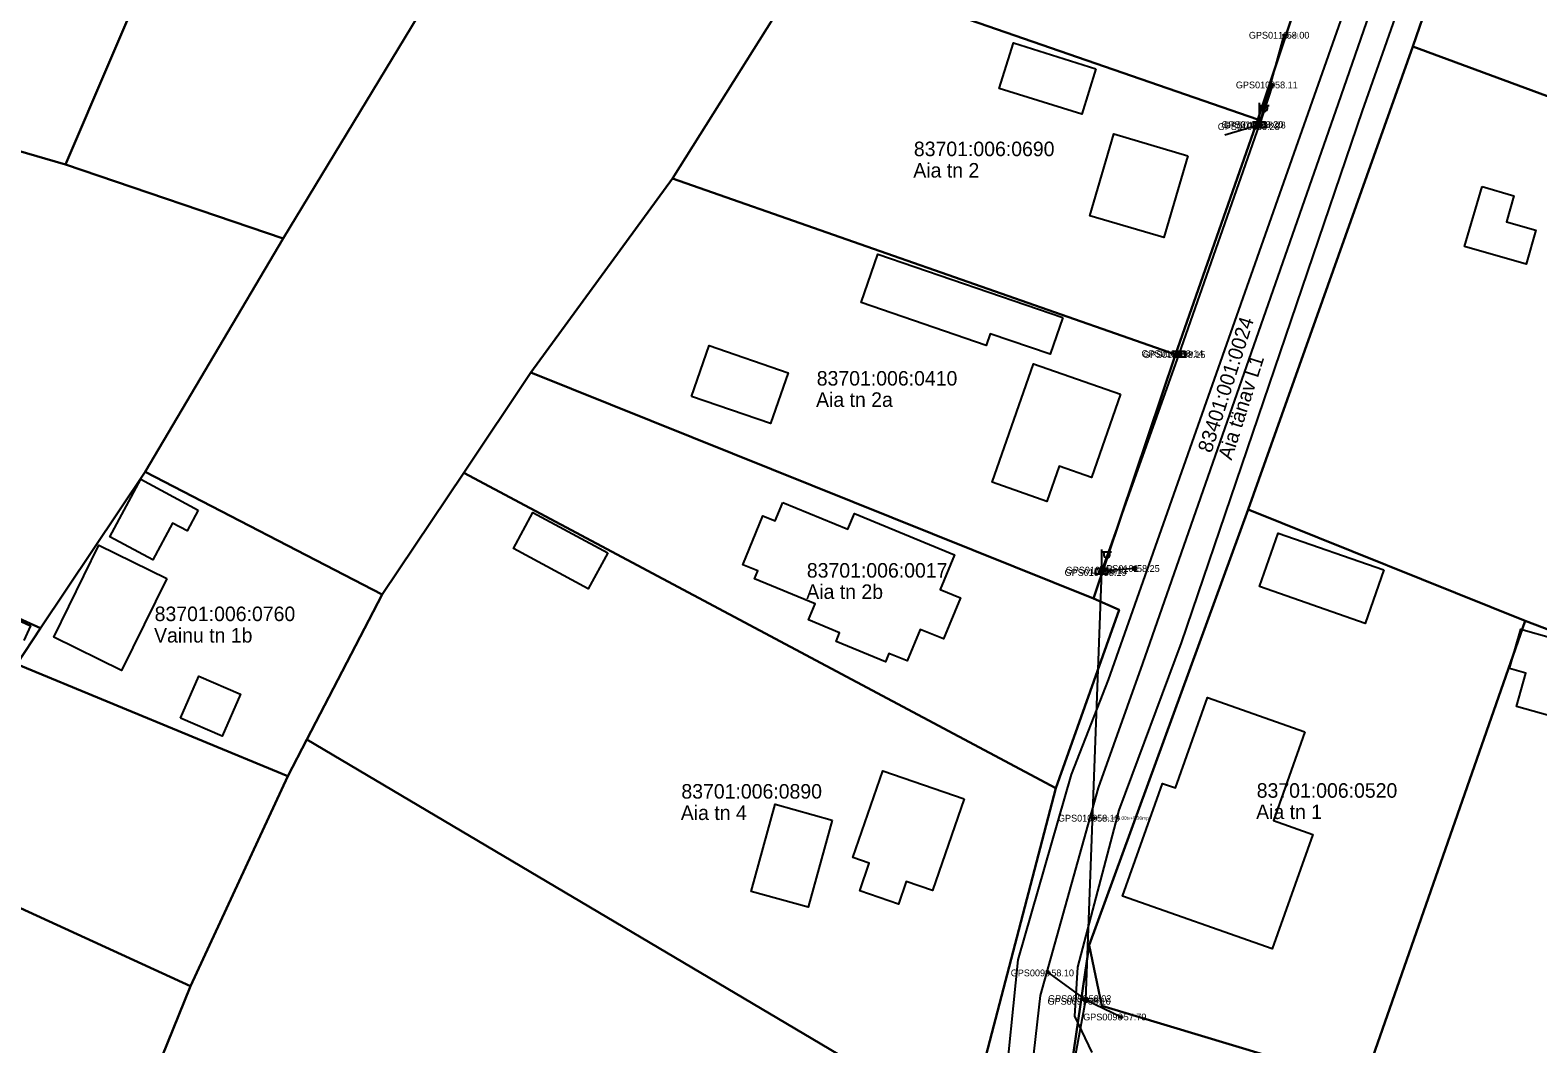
# Model space of a CAD drawing. Extents: x 580119 to 583377, y 6518915 to 6520820.
# Drawn here: x 581712.7 to 581868.2, y 6519587.7 to 6519692.3 of the extents above; entities that cross this region are included whole.
import ezdxf

# ---------------------------------------------------------------- set-up
doc = ezdxf.new("R2010")
doc.units = 0
for name, color, linetype in [('ELRAJATISMP', 7, 'Continuous'), ('Hoone Elu- või ühiskondlik hoone', 7, 'Continuous'), ('Hoone Kõrval- või tootmishoone', 7, 'Continuous'), ('Kõrgrajatis Torn', 7, 'Continuous'), ('L_AADRESS', 7, 'Continuous'), ('MAAMUDEL', 7, 'Continuous'), ('MOOTKORG-EH2000', 7, 'Continuous'), ('MOOTMPUNKT', 7, 'Continuous'), ('MOOTNR', 7, 'Continuous'), ('MPOHULIIN', 7, 'Continuous'), ('PIIR', 7, 'Continuous'), ('POST', 7, 'Continuous'), ('Rippe kõrgus', 7, 'Continuous'), ('SIOHULIIN', 7, 'Continuous'), ('Tee Liiklusala', 7, 'Continuous'), ('Tee Tänav Püsikate', 7, 'Continuous'), ('TUNNUS', 7, 'Continuous')]:
    doc.layers.add(name, color=color, linetype=linetype)

msp = doc.modelspace()

# ---------------------------------------------------------------- linework, layer by layer
at = {"layer": 'ELRAJATISMP'}
for p, q in [((581839.35, 6519682.81), (581839.35, 6519682.22)), ((581839.62, 6519682.81), (581839.62, 6519682.22)), ((581831.08, 6519659.14), (581831.08, 6519658.55)), ((581831.35, 6519659.14), (581831.35, 6519658.55)), ((581823.11, 6519636.73), (581823.11, 6519636.13)), ((581823.38, 6519636.73), (581823.38, 6519636.13))]:
    msp.add_line(p, q, dxfattribs=at)
for points in [[(581838.89, 6519682.81), (581840.08, 6519682.81), (581840.08, 6519682.22), (581838.89, 6519682.22)], [(581830.62, 6519659.14), (581831.82, 6519659.14), (581831.82, 6519658.55), (581830.62, 6519658.55)], [(581822.64, 6519636.73), (581823.84, 6519636.73), (581823.84, 6519636.13), (581822.64, 6519636.13)]]:
    msp.add_lwpolyline(points, close=True, dxfattribs=at)
at = {"layer": 'Hoone Elu- või ühiskondlik hoone'}
for points in [[(581832.13, 6519679.33), (581829.64, 6519670.88), (581822, 6519673.13), (581824.48, 6519681.58)], [(581825.18, 6519654.7), (581822.18, 6519646.11), (581818.85, 6519647.27), (581817.58, 6519643.64), (581811.92, 6519645.62), (581816.19, 6519657.84)], [(581790.35, 6519643.55), (581797.06, 6519640.79), (581797.72, 6519642.39), (581808.05, 6519638.13), (581806.58, 6519634.57), (581808.67, 6519633.7), (581806.91, 6519629.45), (581804.5, 6519630.44), (581803.15, 6519627.18), (581801.28, 6519627.95), (581800.93, 6519627.1), (581795.84, 6519629.2), (581796.2, 6519630.08), (581792.98, 6519631.41), (581793.67, 6519633.08), (581787.41, 6519635.66), (581787.75, 6519636.47), (581786.2, 6519637.11), (581788.28, 6519642.16), (581789.56, 6519641.64)], [(581726.79, 6519635.7), (581722.14, 6519626.21), (581715.16, 6519629.63), (581719.8, 6519639.12)], [(581844.19, 6519619.86), (581840.95, 6519610.7), (581845, 6519609.27), (581840.82, 6519597.45), (581825.39, 6519602.91), (581829.5, 6519614.54), (581830.83, 6519614.07), (581834.13, 6519623.42)], [(581809.05, 6519612.95), (581805.79, 6519603.5), (581803.08, 6519604.43), (581802.26, 6519602.07), (581798.27, 6519603.45), (581799.26, 6519606.31), (581797.56, 6519606.9), (581800.65, 6519615.84)]]:
    msp.add_lwpolyline(points, close=True, dxfattribs=at)
at = {"layer": 'Hoone Kõrval- või tootmishoone'}
for points in [[(581822.64, 6519688.29), (581821.18, 6519683.61), (581812.65, 6519686.27), (581814.12, 6519690.96)], [(581862.46, 6519676.16), (581865.75, 6519675.2), (581864.97, 6519672.51), (581868.02, 6519671.63), (581867, 6519668.12), (581860.66, 6519669.96)], [(581819.22, 6519662.64), (581817.91, 6519658.83), (581811.73, 6519660.94), (581811.32, 6519659.75), (581798.43, 6519664.17), (581800.14, 6519669.17)], [(581780.91, 6519654.46), (581782.73, 6519659.74), (581790.89, 6519656.93), (581789.08, 6519651.67)], [(581730.04, 6519642.75), (581728.89, 6519640.6), (581727.38, 6519641.41), (581725.36, 6519637.63), (581720.94, 6519639.99), (581724.11, 6519645.93)], [(581772.28, 6519638.33), (581770.27, 6519634.61), (581762.57, 6519638.77), (581764.57, 6519642.49)], [(581852.32, 6519636.58), (581850.39, 6519631.05), (581839.52, 6519634.86), (581841.44, 6519640.38)], [(581873.28, 6519628.52), (581871.16, 6519621.03), (581866.03, 6519622.48), (581866.99, 6519625.92), (581865.3, 6519626.39), (581866.45, 6519630.46)], [(581728.23, 6519621.27), (581730.12, 6519625.6), (581734.39, 6519623.74), (581732.5, 6519619.41)], [(581795.42, 6519610.76), (581792.95, 6519601.77), (581787.07, 6519603.39), (581789.54, 6519612.38)]]:
    msp.add_lwpolyline(points, close=True, dxfattribs=at)
at = {"layer": 'Kõrgrajatis Torn'}
msp.add_line((581800.16, 6519634.08), (581800.16, 6519634.08), dxfattribs=at)
at = {"layer": 'MOOTMPUNKT'}
for centre in [(581842.05, 6519691.76), (581840.85, 6519686.63), (581839.36, 6519682.54), (581839.61, 6519682.49), (581838.98, 6519682.33), (581831.11, 6519658.9), (581831.33, 6519658.79), (581823.18, 6519636.31), (581823.3, 6519636.55), (581826.61, 6519636.72), (581822.5, 6519610.95), (581817.77, 6519594.98), (581821.62, 6519592.33), (581821.56, 6519592.05), (581825.24, 6519590.43)]:
    msp.add_circle(centre, 0.1, dxfattribs=at)
at = {"layer": 'MPOHULIIN'}
for p, q in [((581839.49, 6519682.52), (581835.94, 6519681.44)), ((581821.59, 6519592.19), (581817.77, 6519594.98))]:
    msp.add_line(p, q, dxfattribs=at)
msp.add_lwpolyline([(581818.06, 6519573.09), (581821.59, 6519592.19), (581823.24, 6519636.43), (581831.22, 6519658.85), (581839.49, 6519682.52)], dxfattribs=at)
at = {"layer": 'PIIR'}
for points in [[(581757.43, 6519646.61), (581749.03, 6519634.03), (581724.56, 6519646.71), (581738.8, 6519670.79), (581758.6, 6519703.51), (581759.12, 6519735.22), (581818.63, 6519745.83), (581799.14, 6519713.16), (581792.88, 6519699.16), (581778.97, 6519676.98), (581764.34, 6519656.94)], [(581862.7, 6519735.58), (581862.95, 6519745.89), (581876.19, 6519740.16), (581863.74, 6519715.07), (581855.33, 6519690.59), (581838.33, 6519642.8), (581821.94, 6519597.83), (581818.32, 6519573.11), (581803.96, 6519517.1), (581795.63, 6519521.82), (581799.07, 6519533.63), (581809.3, 6519578.74), (581818.49, 6519614.04), (581825.04, 6519632.45), (581822.37, 6519633.64), (581830.85, 6519658.81), (581839.33, 6519683.07), (581850.1, 6519715.45), (581851.38, 6519719.23), (581853.38, 6519718.73)], [(581739.49, 6519732.55), (581759.12, 6519735.22), (581758.6, 6519703.51), (581738.8, 6519670.79), (581716.34, 6519678.43)], [(581688.69, 6519688.3), (581707.53, 6519728.73), (581739.49, 6519732.55), (581716.34, 6519678.43), (581701.05, 6519682.87)], [(581828.64, 6519722.33), (581850.1, 6519715.45), (581839.33, 6519683.07), (581792.88, 6519699.16), (581799.14, 6519713.16), (581823.87, 6519707.4)], [(581863.74, 6519715.07), (581928.38, 6519692.46), (581916.9, 6519667.86), (581855.33, 6519690.59)], [(581792.88, 6519699.16), (581839.33, 6519683.07), (581830.85, 6519658.81), (581778.97, 6519676.98)], [(581838.33, 6519642.8), (581855.33, 6519690.59), (581916.9, 6519667.86), (581900.52, 6519618.54), (581866.9, 6519631.31)], [(581688.69, 6519688.3), (581701.05, 6519682.87), (581716.34, 6519678.43), (581738.8, 6519670.79), (581724.56, 6519646.71), (581713.76, 6519630.56), (581670.29, 6519650.23)], [(581778.97, 6519676.98), (581830.85, 6519658.81), (581822.37, 6519633.64), (581764.34, 6519656.94)], [(581764.34, 6519656.94), (581822.37, 6519633.64), (581825.04, 6519632.45), (581818.49, 6519614.04), (581757.43, 6519646.61)], [(581668.3, 6519646.83), (581711.33, 6519626.84), (581739.28, 6519615.28), (581729.24, 6519593.6), (581659, 6519625.86)], [(581713.76, 6519630.56), (581724.56, 6519646.71), (581749.03, 6519634.03), (581741.24, 6519619.07), (581739.28, 6519615.28), (581711.33, 6519626.84)], [(581749.03, 6519634.03), (581757.43, 6519646.61), (581818.49, 6519614.04), (581809.3, 6519578.74), (581741.24, 6519619.07)], [(581821.94, 6519597.83), (581838.33, 6519642.8), (581866.9, 6519631.31), (581850.19, 6519583.45), (581823.24, 6519591.57)], [(581866.9, 6519631.31), (581900.52, 6519618.54), (581885.44, 6519571.27), (581850.19, 6519583.45)], [(581659, 6519625.86), (581729.24, 6519593.6), (581723.33, 6519578.99), (581720.29, 6519572.35), (581648.38, 6519603.83)], [(581729.24, 6519593.6), (581739.28, 6519615.28), (581741.24, 6519619.07), (581809.3, 6519578.74), (581799.07, 6519533.63), (581723.33, 6519578.99)]]:
    msp.add_lwpolyline(points, close=True, dxfattribs=at)
for points in [[(581670.29, 6519650.23), (581713.76, 6519630.56), (581711.33, 6519626.84)], [(582024.21, 6519522.16), (581981.75, 6519531.22), (581960, 6519534.06), (581897.06, 6519551.32), (581879.93, 6519555.87), (581849.15, 6519564.27), (581818.32, 6519573.11), (581821.94, 6519597.83), (581823.24, 6519591.57), (581850.19, 6519583.45), (581885.44, 6519571.27), (581892.2, 6519569.11), (581957.5, 6519553.49), (581986.35, 6519543.04), (582028.98, 6519534.21)]]:
    msp.add_lwpolyline(points, dxfattribs=at)
at = {"layer": 'POST'}
for p, q in [((581839.49, 6519682.77), (581839.49, 6519684.77)), ((581839.49, 6519684.52), (581840.49, 6519684.52)), ((581839.71, 6519684.2), (581839.71, 6519684.52)), ((581840.33, 6519684.2), (581840.33, 6519684.52)), ((581839.49, 6519682.52), (581839.49, 6519682.52)), ((581823.24, 6519636.68), (581823.24, 6519638.68)), ((581823.24, 6519638.43), (581824.24, 6519638.43)), ((581823.47, 6519638.11), (581823.47, 6519638.43)), ((581824.08, 6519638.11), (581824.08, 6519638.43)), ((581823.24, 6519636.43), (581823.24, 6519636.43))]:
    msp.add_line(p, q, dxfattribs=at)
for points in [[(581840.85, 6519686.63), (581839.49, 6519682.52)], [(581826.61, 6519636.72), (581823.24, 6519636.43)], [(581821.59, 6519592.19), (581825.24, 6519590.43)]]:
    msp.add_lwpolyline(points, dxfattribs=at)
for centre, radius in [((581840.85, 6519686.63), 0.125), ((581840.85, 6519686.63), 0.105), ((581840.85, 6519686.63), 0.0851), ((581840.85, 6519686.63), 0.0651), ((581840.85, 6519686.63), 0.0451), ((581840.85, 6519686.63), 0.0251), ((581840.85, 6519686.63), 0.00511), ((581839.49, 6519682.52), 0.25), ((581831.22, 6519658.85), 0.25), ((581823.24, 6519636.43), 0.25), ((581826.61, 6519636.72), 0.2), ((581821.59, 6519592.19), 0.25), ((581825.24, 6519590.43), 0.125), ((581825.24, 6519590.43), 0.105), ((581825.24, 6519590.43), 0.0851), ((581825.24, 6519590.43), 0.0651), ((581825.24, 6519590.43), 0.0451), ((581825.24, 6519590.43), 0.0251), ((581825.24, 6519590.43), 0.00511)]:
    msp.add_circle(centre, radius, dxfattribs=at)
for centre in [(581840.02, 6519684.2), (581823.77, 6519638.11)]:
    msp.add_arc(centre, 0.306, 180, 0, dxfattribs=at)
at = {"layer": 'SIOHULIIN'}
msp.add_lwpolyline([(581818.06, 6519573.09), (581821.59, 6519592.19), (581823.24, 6519636.43), (581831.22, 6519658.85), (581839.49, 6519682.52), (581842.05, 6519691.76)], dxfattribs=at)
at = {"layer": 'Tee Liiklusala'}
for points in [[(581813.14, 6519581.73), (581814.61, 6519596.33), (581820.11, 6519615.45), (581823.93, 6519625.23), (581847.48, 6519692.07), (581860.77, 6519729.7), (581865.29, 6519740.67), (581864.58, 6519744.64), (581863.32, 6519746.33), (581841.1, 6519747.22), (581827.65, 6519749.65), (581814.59, 6519754.01), (581808.57, 6519747.53), (581803.69, 6519744.78), (581798.27, 6519743.48), (581714.06, 6519731.24), (581710.97, 6519730.47)], [(581870.3, 6519738.5), (581861.67, 6519716.89), (581850.08, 6519683.97), (581831.43, 6519629.06), (581825.01, 6519611.78), (581820.73, 6519595.56), (581820.42, 6519590.52), (581822.21, 6519586.77)], [(581670.46, 6519650.39), (581712.76, 6519630.82), (581712.05, 6519629.28)]]:
    msp.add_lwpolyline(points, dxfattribs=at)
at = {"layer": 'Tee Tänav Püsikate'}
msp.add_lwpolyline([(581868.7, 6519747.53), (581862.94, 6519728.96), (581847.63, 6519684.73), (581827.45, 6519626.92), (581822.87, 6519614.07), (581816.9, 6519592.66), (581815.57, 6519581.17)], dxfattribs=at)

# ---------------------------------------------------------------- texts
at = {"layer": 'L_AADRESS'}
for s, p in [('Aia tn 2', (581803.8, 6519677.07)), ('Aia tn 2a', (581793.77, 6519653.4)), ('Aia tn 2b', (581792.76, 6519633.58)), ('Vainu tn 1b', (581725.49, 6519629.08)), ('Aia tn 4', (581779.82, 6519610.76)), ('Aia tn 1', (581839.16, 6519610.86))]:
    msp.add_text(s, height=1.5, dxfattribs=at).set_placement(p)
msp.add_text('Aia tänav L1', height=1.5, rotation=72.3139, dxfattribs=at).set_placement((581836.62, 6519647.83))
at = {"layer": 'MAAMUDEL'}
for s, p in [(' si_ohl', (581842.05, 6519691.58)), (' kaabel', (581831.11, 6519658.73)), (' kaabel', (581823.18, 6519636.13)), (' kaabel', (581823.3, 6519636.37)), (' kaabel', (581821.62, 6519592.16)), (' kaabel', (581821.56, 6519591.87))]:
    msp.add_text(s, height=0.35, dxfattribs=at).set_placement(p)
at = {"layer": 'MOOTKORG-EH2000'}
for s, p in [(' 58.00', (581842.05, 6519691.41)), (' 58.11', (581840.85, 6519686.28)), (' 58.28', (581838.98, 6519681.98)), (' 58.20', (581839.36, 6519682.19)), (' 58.28', (581839.61, 6519682.14)), (' 58.14', (581831.11, 6519658.55)), (' 58.15', (581831.33, 6519658.44)), (' 58.19', (581823.18, 6519635.96)), (' 58.12', (581823.3, 6519636.2)), (' 58.25', (581826.61, 6519636.37)), (' 58.19', (581822.5, 6519610.6)), (' 58.10', (581817.77, 6519594.63)), (' 58.10', (581821.56, 6519591.7)), (' 58.02', (581821.62, 6519591.98)), (' 57.79', (581825.24, 6519590.08))]:
    msp.add_text(s, height=0.7, dxfattribs=at).set_placement(p)
at = {"layer": 'MOOTNR'}
for s, p in [('GPS0110 ', (581838.41, 6519691.41)), ('GPS0109 ', (581837.07, 6519686.28)), ('GPS0108 ', (581835.2, 6519681.98)), ('GPS0107 ', (581835.58, 6519682.19)), ('GPS0106 ', (581835.83, 6519682.14)), ('GPS0105 ', (581827.33, 6519658.55)), ('GPS0104 ', (581827.48, 6519658.44)), ('GPS0103 ', (581819.4, 6519635.96)), ('GPS0102 ', (581819.52, 6519636.2)), ('GPS0101 ', (581822.97, 6519636.37)), ('GPS0100 ', (581818.72, 6519610.6)), ('GPS0099 ', (581813.85, 6519594.63)), ('GPS0097 ', (581817.64, 6519591.7)), ('GPS0098 ', (581817.7, 6519591.98)), ('GPS0096 ', (581821.32, 6519590.08))]:
    msp.add_text(s, height=0.7, dxfattribs=at).set_placement(p)
at = {"layer": 'Rippe kõrgus'}
msp.add_text(' el_mp_ohl6.00tv+0.20mp', height=0.35, dxfattribs=at).set_placement((581822.5, 6519610.78))
at = {"layer": 'TUNNUS'}
for s, p in [('83701:006:0690', (581803.86, 6519679.28)), ('83701:006:0410', (581793.84, 6519655.6)), ('83701:006:0017', (581792.82, 6519635.78)), ('83701:006:0760', (581725.55, 6519631.29)), ('83701:006:0890', (581779.88, 6519612.97)), ('83701:006:0520', (581839.22, 6519613.06))]:
    msp.add_text(s, height=1.5, dxfattribs=at).set_placement(p)
msp.add_text('83401:001:0024', height=1.5, rotation=72.3139, dxfattribs=at).set_placement((581834.54, 6519648.57))

doc.saveas('drawing.dxf')
